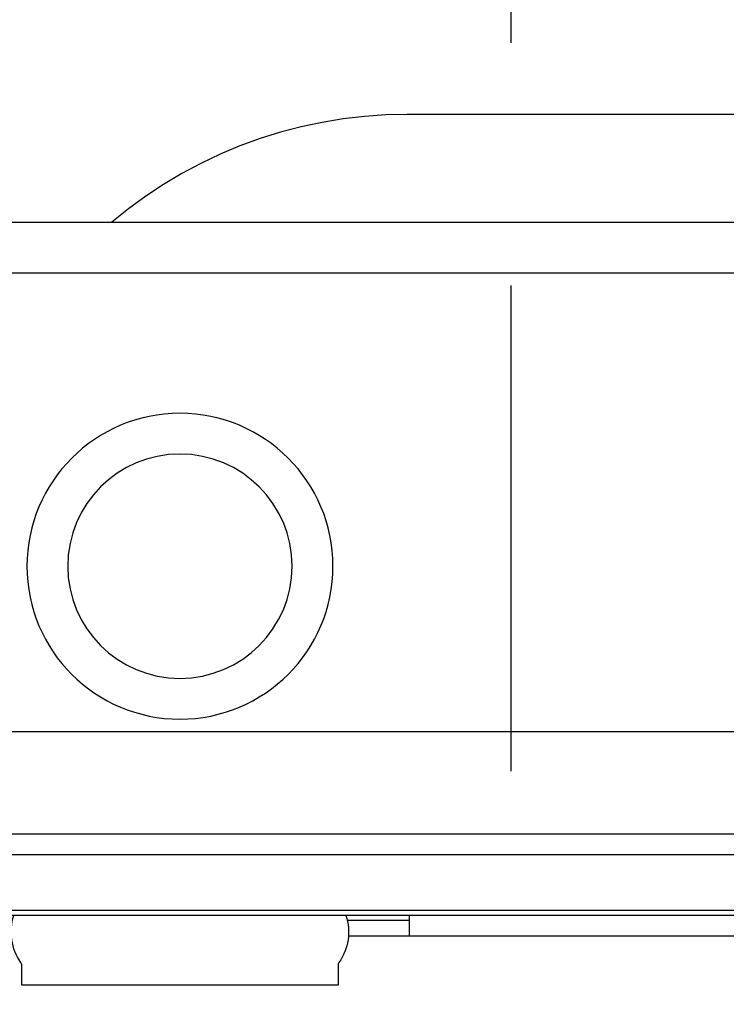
# Model space of a CAD drawing. Header units: millimetres. Extents: x 28600 to 181045, y -399112 to -163690.
# Tile 313 of 482: x 74696 to 74710, y -197753 to -197733. Entities that reach past the tile are written whole.
import ezdxf

# ---------------------------------------------------------------- set-up
doc = ezdxf.new("R2010")
doc.units = ezdxf.units.MM
doc.linetypes.add('CARKOVANA', pattern=[7.5, 5, -2.5])
doc.linetypes.add('HIDDEN2', pattern=[4.7625, 3.175, -1.5875])
doc.layers.get('0').update_dxf_attribs({"color": 8})
doc.layers.add('!! 1_Wyburzenia', color=8, linetype='CARKOVANA')
doc.layers.add('!!_@ wypos sanit nd', color=8, linetype='Continuous', plot=False)

# ---------------------------------------------------------------- blocks, each defined once
blk = doc.blocks.new('A$C4ebe9e89')
for points in [[(-0.18941, 0.17081), (-0.04454, 0.17081), (-0.04035, 0.17071), (-0.03616, 0.17042), (-0.032, 0.16993), (-0.02786, 0.16925), (-0.02376, 0.16837), (-0.0197, 0.16731), (-0.0157, 0.16606), (-0.01176, 0.16462), (-0.00789, 0.163), (-0.0041, 0.1612), (-0.0004, 0.15923), (0.0032, 0.15708), (0.00671, 0.15478), (0.0101, 0.1523), (0.01337, 0.14968)], [(0.16493, 0.14968), (-0.16477, 0.14968)], [(-0.11847, 0.04968), (-0.11847, 0.13968), (0.11153, 0.13968), (0.11153, 0.04968)], [(-0.16, 0.04668), (-0.16, 0.04968), (0.16, 0.04968), (0.16, 0.04668)], [(0.16, 0.02668), (0.157, 0.02968), (0.16, 0.02968), (-0.16, 0.02968), (-0.157, 0.02968), (-0.16, 0.02668)], [(0.10602, 0.02968), (0.10602, 0.0256), (-0.11847, 0.0256)], [(-0.045, 0.00968), (-0.045, 0.01368)], [(-0.03305, 0.00968), (-0.16, 0.00968), (-0.16, 0.01268)], [(-0.045, 0.01268), (-0.03283, 0.01268)]]:
    blk.add_lwpolyline(points)
blk.add_lwpolyline([(-0.11847, 0.01368), (0.11153, 0.01368), (0.11153, 0.01468), (-0.11847, 0.01468)], close=True)
blk.add_lwpolyline([(-0.04, 0.01368), (-0.03255, 0.01368, 0.236962), (-0.03118, 0.00443, -0.154353), (-0.031, 0.00386), (-0.031, 0), (0.031, 0), (0.031, 0.00386, -0.154353), (0.03118, 0.00443, 0.236962), (0.03256, 0.01368), (0.04, 0.01368)], format="xyb")
for radius in [0.03, 0.022]:
    blk.add_circle((0, 0.08218), radius)

msp = doc.modelspace()

# ---------------------------------------------------------------- linework, layer by layer
at = {"layer": '!! 1_Wyburzenia', "linetype": 'HIDDEN2', "ltscale": 3}
msp.add_lwpolyline([(74705.42327, -197538.5883), (74705.42327, -198046.5883)], dxfattribs=at)

# ---------------------------------------------------------------- block references
at = {"layer": '!!_@ wypos sanit nd', "xscale": -100, "yscale": 100, "zscale": 100}
msp.add_blockref('A$C4ebe9e89', (74698.9351, -197752.33536), dxfattribs=at)

doc.saveas('drawing.dxf')
